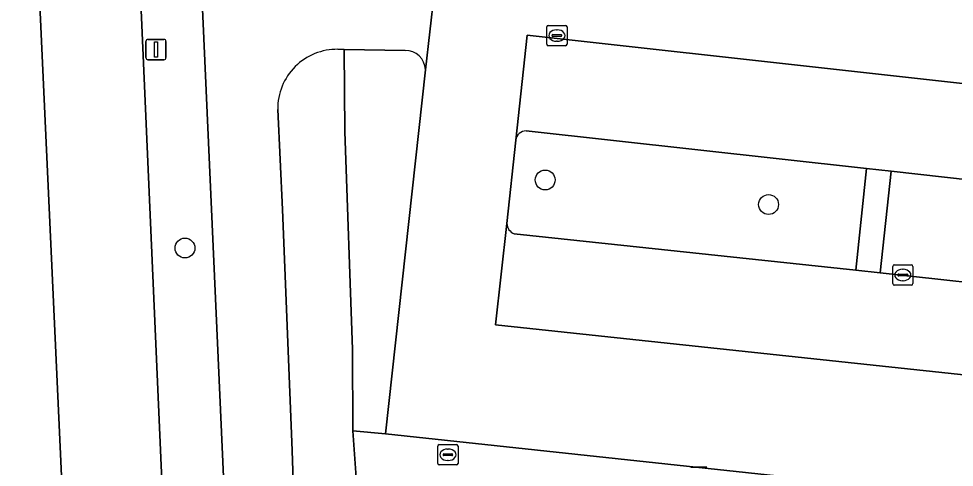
# Model space of a CAD drawing. Extents: x 161928 to 163071, y 386474 to 387428.
# Drawn here: x 161974.26 to 162020.36, y 386589.53 to 386611.63 of the extents above; entities that cross this region are included whole.
import ezdxf

# ---------------------------------------------------------------- set-up
doc = ezdxf.new("R2010")
doc.units = 0
for name, color, linetype in [('IMGEO_Berm_groen', 7, 'Continuous'), ('IMGEO_Boom', 7, 'Continuous'), ('IMGEO_Brandkraan', 7, 'Continuous'), ('IMGEO_Fietspad_gesloten', 7, 'Continuous'), ('IMGEO_Groenvoorziening', 7, 'Continuous'), ('IMGEO_Kolk', 7, 'Continuous'), ('IMGEO_Lichtmast', 7, 'Continuous'), ('IMGEO_Parkeervlak_open', 7, 'Continuous'), ('IMGEO_Rijbaan_lokaal_open', 7, 'Continuous'), ('IMGEO_Rijbaan_regionaal_gesloten', 7, 'Continuous'), ('IMGEO_Voetpad_open', 7, 'Continuous')]:
    doc.layers.add(name, color=color, linetype=linetype)

msp = doc.modelspace()

# ---------------------------------------------------------------- linework, layer by layer
at = {"layer": 'IMGEO_Berm_groen'}
msp.add_lwpolyline([(161979.611, 386694.81), (161979.277, 386701.082), (161979.827, 386719.32), (161980.765, 386731.703), (161982.714, 386750), (161987.259, 386790.761), (161979.57, 386791.732), (161974.908, 386750), (161974.558, 386746.864), (161974.502, 386742.455), (161976.551, 386697.302), (161981.679, 386580.648), (161984.736, 386580.648)], close=True, dxfattribs=at)
msp.add_lwpolyline([(161969.743, 386657.519), (161973.922, 386553.431), (161973.438, 386548.244), (161972.007, 386543.818), (161969.825, 386539.035), (161969.278, 386532.748), (161969.162, 386530.389), (161969.141, 386530.089), (161969.582, 386529.987), (161975.339, 386529.791), (161977.091, 386534.118), (161978.76, 386534.233), (161977.874, 386556.286), (161971.624, 386691.893)], dxfattribs=at)
at = {"layer": 'IMGEO_Boom'}
for centre in [(162000.2, 386603.683), (162011.21, 386602.474), (161982.451, 386600.33)]:
    msp.add_circle(centre, 0.489, dxfattribs=at)
at = {"layer": 'IMGEO_Brandkraan'}
for p, q in [((161994.983, 386590.645), (161995.835, 386590.645)), ((161994.908, 386589.719), (161994.908, 386590.571)), ((161995.167, 386590.139), (161995.167, 386590.151)), ((161995.21, 386590.188), (161995.608, 386590.188)), ((161995.396, 386590.425), (161995.421, 386590.425)), ((161995.651, 386590.151), (161995.651, 386590.139)), ((161995.909, 386590.571), (161995.909, 386589.719)), ((161995.605, 386590.102), (161995.207, 386590.102)), ((161995.419, 386589.865), (161995.394, 386589.865)), ((161995.835, 386589.645), (161994.983, 386589.645))]:
    msp.add_line(p, q, dxfattribs=at)
for points in [[(161994.983, 386590.645), (161995.835, 386590.645)], [(161994.908, 386589.719), (161994.908, 386590.571)], [(161995.909, 386590.571), (161995.909, 386589.719)], [(161995.835, 386589.645), (161994.983, 386589.645)]]:
    msp.add_lwpolyline(points, dxfattribs=at)
for centre, radius, start, end in [((161994.985, 386590.569), 0.0765, 91.552, 178.448), ((161994.985, 386590.569), 0.0765, 91.552, 178.448), ((161995.833, 386590.569), 0.0765, 1.552, 88.448), ((161995.833, 386590.569), 0.0765, 1.552, 88.448), ((161995.207, 386590.148), 0.0403, 85.8775, 175.7526), ((161995.204, 386590.138), 0.0366, 178.938, 274.7102), ((161995.608, 386590.145), 0.043, 264.8664, 352.4533), ((161995.612, 386590.15), 0.0386, 1.7309, 96.639), ((161994.985, 386589.721), 0.0765, 181.552, 268.448), ((161994.985, 386589.721), 0.0765, 181.552, 268.448), ((161995.833, 386589.721), 0.0765, 271.552, 358.448), ((161995.833, 386589.721), 0.0765, 271.552, 358.448)]:
    msp.add_arc(centre, radius, start, end, dxfattribs=at)
for centre, major_axis, ratio, start_param, end_param in [((161995.395, 386590.145), (-0.387, 0.002), 0.722429, 4.712389, 7.853982), ((161995.42, 386590.145), (-0.39, 0.002), 0.717154, 1.570796, 4.712389)]:
    msp.add_ellipse(centre, major_axis=major_axis, ratio=ratio, start_param=start_param, end_param=end_param, dxfattribs=at)
at = {"layer": 'IMGEO_Fietspad_gesloten'}
for points in [[(162000, 386876.945), (162013.795, 387000), (162018.878, 387045.34), (162015.741, 387045.758), (162010.591, 387000), (162000, 386905.02), (161987.259, 386790.761), (161982.714, 386750), (161980.765, 386731.703), (161979.827, 386719.32), (161979.277, 386701.082), (161979.611, 386694.81), (161984.736, 386580.648), (161984.915, 386576.654), (161984.951, 386575.648), (161985.195, 386566.729), (161985.291, 386565.038), (161985.55, 386559.992), (161986.136, 386555.866), (161989.468, 386538.945), (161989.951, 386536.793)], [(161994.297, 386609.109), (161994.735, 386612.864)], [(161989.989, 386610.121), (161990.304, 386610.116), (161993.298, 386610.068)], [(161992.685, 386538.39), (161992.193, 386540.996), (161988.872, 386559.492), (161988.666, 386562.04), (161987.732, 386590.364), (161987.261, 386602.235), (161987.023, 386607.161)]]:
    msp.add_lwpolyline(points, dxfattribs=at)
for centre, radius, start, end in [((161989.948, 386607.196), 2.925, 89.1951, 180.6888), ((161993.317, 386609.088), 0.98, 1.2039, 91.1368)]:
    msp.add_arc(centre, radius, start, end, dxfattribs=at)
at = {"layer": 'IMGEO_Groenvoorziening'}
for points in [[(161990.304, 386610.116), (161990.335, 386606.078), (161990.699, 386595.336), (161990.724, 386591.319), (161992.335, 386591.182), (161994.297, 386609.109)], [(161993.298, 386610.068), (161990.304, 386610.116)], [(162016.03, 386604.242), (161999.268, 386606.107)], [(161998.748, 386605.643), (161998.312, 386601.546)], [(161998.676, 386601.032), (162015.502, 386599.239), (162016.03, 386604.242)]]:
    msp.add_lwpolyline(points, dxfattribs=at)
msp.add_lwpolyline([(162024.983, 386603.255), (162017.258, 386604.11), (162016.702, 386599.111), (162024.475, 386598.261)], close=True, dxfattribs=at)
for centre, radius, start, end in [((161993.317, 386609.088), 0.98, 1.2039, 91.1368), ((161999.287, 386605.562), 0.545, 92.014, 171.4715), ((161998.887, 386601.567), 0.575, 182.1181, 248.492)]:
    msp.add_arc(centre, radius, start, end, dxfattribs=at)
at = {"layer": 'IMGEO_Kolk'}
for p, q in [((162000.278, 386610.373), (162000.278, 386611.225)), ((162000.353, 386611.299), (162001.205, 386611.299)), ((162000.766, 386611.079), (162000.791, 386611.079)), ((162001.279, 386611.225), (162001.279, 386610.373)), ((162000.537, 386610.793), (162000.537, 386610.805)), ((162000.975, 386610.756), (162000.577, 386610.756)), ((162000.58, 386610.842), (162000.978, 386610.842)), ((162000.789, 386610.519), (162000.764, 386610.519)), ((162001.021, 386610.805), (162001.021, 386610.793)), ((162001.205, 386610.299), (162000.353, 386610.299)), ((162017.324, 386598.576), (162017.324, 386599.428)), ((162017.399, 386599.502), (162018.251, 386599.502)), ((162018.325, 386599.428), (162018.325, 386598.576)), ((162017.583, 386598.996), (162017.583, 386599.008)), ((162018.021, 386598.959), (162017.623, 386598.959)), ((162017.626, 386599.045), (162018.024, 386599.045)), ((162017.812, 386599.282), (162017.837, 386599.282)), ((162018.067, 386599.008), (162018.067, 386598.996)), ((162018.251, 386598.502), (162017.399, 386598.502)), ((162017.835, 386598.722), (162017.81, 386598.722))]:
    msp.add_line(p, q, dxfattribs=at)
for points in [[(162000.278, 386610.373), (162000.278, 386611.225)], [(162000.353, 386611.299), (162001.205, 386611.299)], [(162001.279, 386611.225), (162001.279, 386610.373)], [(162001.205, 386610.299), (162000.353, 386610.299)], [(162017.324, 386598.576), (162017.324, 386599.428)], [(162017.399, 386599.502), (162018.251, 386599.502)], [(162018.325, 386599.428), (162018.325, 386598.576)], [(162018.251, 386598.502), (162017.399, 386598.502)]]:
    msp.add_lwpolyline(points, dxfattribs=at)
for centre, radius, start, end in [((162000.355, 386611.223), 0.0765, 91.552, 178.448), ((162000.355, 386611.223), 0.0765, 91.552, 178.448), ((162001.203, 386611.223), 0.0765, 1.552, 88.448), ((162001.203, 386611.223), 0.0765, 1.552, 88.448), ((162000.577, 386610.802), 0.0403, 85.8775, 175.7526), ((162000.574, 386610.792), 0.0366, 178.938, 274.7102), ((162000.978, 386610.799), 0.043, 264.8664, 352.4533), ((162000.982, 386610.804), 0.0386, 1.7309, 96.639), ((162000.355, 386610.375), 0.0765, 181.552, 268.448), ((162000.355, 386610.375), 0.0765, 181.552, 268.448), ((162001.203, 386610.375), 0.0765, 271.552, 358.448), ((162001.203, 386610.375), 0.0765, 271.552, 358.448), ((162017.401, 386599.426), 0.0765, 91.552, 178.448), ((162017.401, 386599.426), 0.0765, 91.552, 178.448), ((162018.249, 386599.426), 0.0765, 1.552, 88.448), ((162018.249, 386599.426), 0.0765, 1.552, 88.448), ((162017.623, 386599.005), 0.0403, 85.8775, 175.7526), ((162017.62, 386598.995), 0.0366, 178.938, 274.7102), ((162018.024, 386599.002), 0.043, 264.8664, 352.4533), ((162018.028, 386599.007), 0.0386, 1.7309, 96.639), ((162017.401, 386598.578), 0.0765, 181.552, 268.448), ((162017.401, 386598.578), 0.0765, 181.552, 268.448), ((162018.249, 386598.578), 0.0765, 271.552, 358.448), ((162018.249, 386598.578), 0.0765, 271.552, 358.448)]:
    msp.add_arc(centre, radius, start, end, dxfattribs=at)
for centre, major_axis, ratio, start_param, end_param in [((162000.765, 386610.799), (-0.387, 0.002), 0.722429, 4.712389, 7.853982), ((162000.79, 386610.799), (-0.39, 0.002), 0.717154, 1.570796, 4.712389), ((162017.811, 386599.002), (-0.387, 0.002), 0.722429, 4.712389, 7.853982), ((162017.836, 386599.002), (-0.39, 0.002), 0.717154, 1.570796, 4.712389)]:
    msp.add_ellipse(centre, major_axis=major_axis, ratio=ratio, start_param=start_param, end_param=end_param, dxfattribs=at)
at = {"layer": 'IMGEO_Lichtmast'}
for p, q in [((161980.525, 386609.709), (161980.525, 386610.509)), ((161980.525, 386610.509), (161980.525, 386609.709)), ((161980.625, 386610.609), (161981.415, 386610.609)), ((161981.415, 386610.609), (161980.625, 386610.609)), ((161981.515, 386610.509), (161981.515, 386609.709)), ((161981.515, 386609.709), (161981.515, 386610.509)), ((161981.415, 386609.609), (161980.625, 386609.609)), ((161980.625, 386609.609), (161981.415, 386609.609)), ((162007.38, 386589.53), (162008.17, 386589.53)), ((162008.17, 386589.53), (162007.38, 386589.53))]:
    msp.add_line(p, q, dxfattribs=at)
msp.add_lwpolyline([(161980.945, 386610.484), (161981.095, 386610.484), (161981.095, 386609.734), (161980.945, 386609.734), (161980.945, 386610.484)], dxfattribs=at)
for centre, start, end in [((161980.625, 386610.509), 90, 180), ((161980.625, 386610.509), 90, 180), ((161981.415, 386610.509), 0, 90), ((161981.415, 386610.509), 360, 90), ((161980.625, 386609.709), 180, 270), ((161980.625, 386609.709), 180, 270), ((161981.415, 386609.709), 270, 0), ((161981.415, 386609.709), 270, 0)]:
    msp.add_arc(centre, 0.1, start, end, dxfattribs=at)
at = {"layer": 'IMGEO_Parkeervlak_open'}
for points in [[(162046.089, 386600.399), (162046.661, 386605.563), (161999.322, 386610.817), (161998.748, 386605.643)], [(161999.268, 386606.107), (162016.03, 386604.242), (162017.258, 386604.11), (162024.983, 386603.255), (162026.189, 386603.106), (162045.654, 386600.958)], [(161998.312, 386601.546), (161997.747, 386596.555), (162045.121, 386591.495), (162045.666, 386596.482)], [(162025.674, 386598.142), (162024.475, 386598.261), (162016.702, 386599.111), (162015.502, 386599.239), (161998.676, 386601.032)]]:
    msp.add_lwpolyline(points, dxfattribs=at)
for centre, radius, start, end in [((161999.287, 386605.562), 0.545, 92.014, 171.4715), ((161998.887, 386601.567), 0.575, 182.1181, 248.492)]:
    msp.add_arc(centre, radius, start, end, dxfattribs=at)
at = {"layer": 'IMGEO_Rijbaan_lokaal_open'}
msp.add_lwpolyline([(161994.735, 386612.864), (161994.297, 386609.109), (161992.335, 386591.182), (162044.778, 386585.553), (162048.718, 386585.13)], dxfattribs=at)
msp.add_lwpolyline([(161998.312, 386601.546), (161998.748, 386605.643), (161999.322, 386610.817), (162046.661, 386605.563), (162046.089, 386600.399), (162045.666, 386596.482), (162045.121, 386591.495), (161997.747, 386596.555)], close=True, dxfattribs=at)
at = {"layer": 'IMGEO_Rijbaan_regionaal_gesloten'}
for points in [[(161983.664, 386860.163), (161976.129, 386793.271), (161971.645, 386753.437), (161970.597, 386743.824), (161970.404, 386740.167), (161970.121, 386734.016), (161970.093, 386730.614), (161970.06, 386727.579), (161970.123, 386725.155), (161970.213, 386721.198), (161970.363, 386716.943), (161970.732, 386708.667), (161970.925, 386705.32), (161971.624, 386691.893), (161977.874, 386556.286), (161978.76, 386534.233), (161979.003, 386529.077), (161979.123, 386525.549), (161994.018, 386528.08)], [(161983.349, 386541.334), (161983.236, 386543.52), (161982.576, 386560.302), (161982.134, 386570.305), (161981.679, 386580.648), (161976.551, 386697.302)]]:
    msp.add_lwpolyline(points, dxfattribs=at)
at = {"layer": 'IMGEO_Voetpad_open'}
for points in [[(161991.738, 386565.329), (161990.927, 386588.562), (161990.724, 386591.319), (161990.699, 386595.336), (161990.335, 386606.078), (161990.304, 386610.116), (161989.989, 386610.121)], [(161987.023, 386607.161), (161987.261, 386602.235), (161987.732, 386590.364), (161988.666, 386562.04), (161988.872, 386559.492), (161992.193, 386540.996), (161992.685, 386538.39)], [(162044.778, 386585.553), (161992.335, 386591.182), (161990.724, 386591.319), (161990.927, 386588.562)]]:
    msp.add_lwpolyline(points, dxfattribs=at)
msp.add_lwpolyline([(162017.258, 386604.11), (162016.03, 386604.242), (162015.502, 386599.239), (162016.702, 386599.111)], close=True, dxfattribs=at)
msp.add_arc((161989.948, 386607.196), 2.925, 89.1951, 180.6888, dxfattribs=at)

doc.saveas('drawing.dxf')
